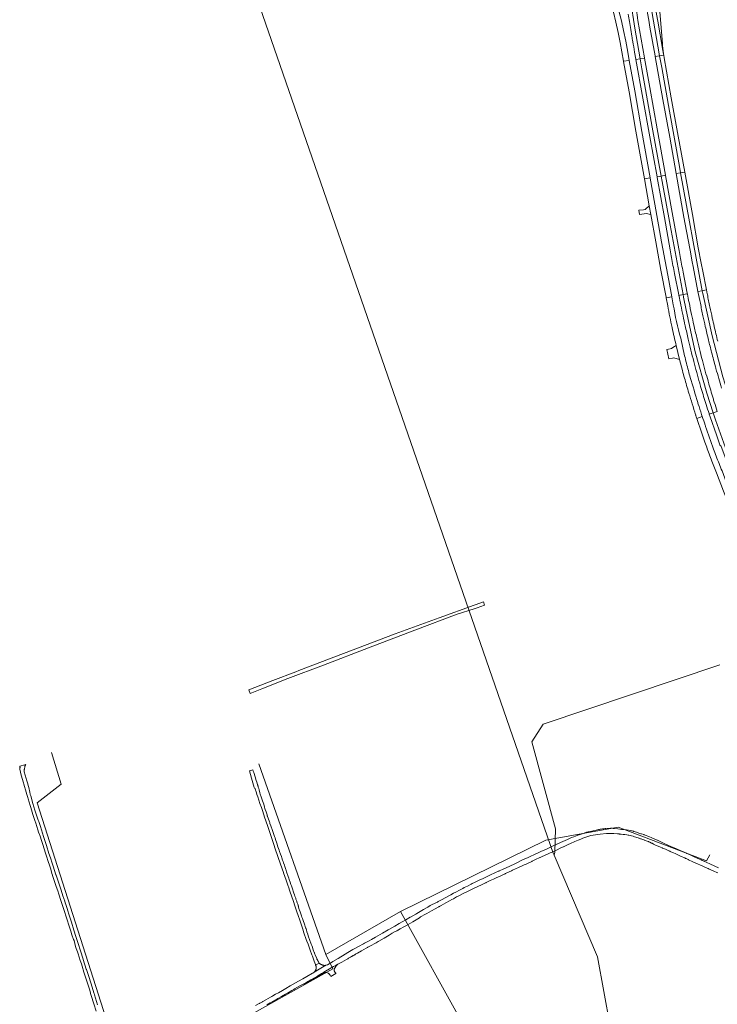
# Model space of a CAD drawing. Extents: x 148869 to 161638, y 453607 to 469810.
# Tile 616 of 656: x 153011 to 153596, y 467079 to 467904. Entities that reach past the tile are written whole.
import ezdxf
from ezdxf.lldxf.tags import DXFTag

# ---------------------------------------------------------------- set-up
doc = ezdxf.new("R2010")
doc.units = 0
for name, color, linetype, lineweight in [('B-OI-RI-DRUKLEIDING-G-niet meenemen', 190, 'RI-PERS', 18), ('B-OI-RI-PERSLEIDING-G-niet meenemen', 190, 'RI-PERS', 18), ('B-OI-RI-VACUUMLEIDING-G-niet meenemen', 190, 'RI-VACUUM', 18), ('B-RO-VH-VERHARDING_ASFALT-GV', 251, 'CONTINUOUS', 18), ('B-RO-VH-VERHARDING_BEDRIJFSVLOERPLAAT-GV', 251, 'CONTINUOUS', 18), ('B-RO-VH-VERHARDING_GESLOTEN-GV', 251, 'CONTINUOUS', 18), ('B-RO-VH-VERHARDING_GRASBETONSTEEN-GV', 251, 'CONTINUOUS', 18), ('B-RO-VH-VERHARDING_OPEN-GV', 251, 'CONTINUOUS', 18)]:
    doc.layers.add(name, color=color, linetype=linetype, lineweight=lineweight)
tags = doc.linetypes.add('RI-PERS', pattern='A,7,-2,["P",Standard,S=1.8,R=0,X=-0.5,Y=-0.9],-2,7,-2,[102,NLCS.SHX,S=1,R=180,X=0,Y=0],-2', length=22).pattern_tags.tags
tags[6] = DXFTag(74, 10)
tags = doc.linetypes.add('RI-VACUUM', pattern='A,7,-2,["V",Standard,S=1.8,R=0,X=-0.5,Y=-0.9],-2,7,-2,[102,NLCS.SHX,S=1,R=180,X=0,Y=0],-2', length=22).pattern_tags.tags
tags[6] = DXFTag(74, 10)

msp = doc.modelspace()

# ---------------------------------------------------------------- linework, layer by layer
at = {"layer": 'B-OI-RI-DRUKLEIDING-G-niet meenemen'}
for p, q in [((153037.8, 467289.78), (153045.92, 467263.22)), ((153267.95, 467120.72), (153211.73, 467280.22)), ((153045.92, 467263.22), (153025.84, 467247.56)), ((153025.84, 467247.56), (153101.33, 467011.88)), ((153452.16, 467216.31), (153512.92, 467227.22)), ((153512.92, 467227.22), (153586.81, 467199)), ((153330.33, 467156.56), (153452.16, 467216.31)), ((153586.81, 467199), (153589.75, 467204.22)), ((153267.95, 467120.72), (153330.33, 467156.56)), ((153330.33, 467156.56), (153404.05, 467024.34)), ((153273.56, 467108.5), (153267.95, 467120.72)), ((153198.31, 467066.28), (153273.56, 467108.5))]:
    msp.add_line(p, q, dxfattribs=at)
at = {"layer": 'B-OI-RI-PERSLEIDING-G-niet meenemen'}
for p, q in [((153201.7, 467945.6), (153458.48, 467205.39)), ((153598.1, 467363.4), (153449.9, 467313.6)), ((153449.9, 467313.6), (153440.4, 467298.8)), ((153440.4, 467298.8), (153460.3, 467225.92)), ((153460.3, 467225.92), (153459.68, 467206.31)), ((153458.48, 467205.39), (153459.19, 467203.81)), ((153459.68, 467206.31), (153459.19, 467203.81)), ((153459.19, 467203.81), (153495.4, 467118.5)), ((153495.4, 467118.5), (153550.2, 466824))]:
    msp.add_line(p, q, dxfattribs=at)
at = {"layer": 'B-OI-RI-VACUUMLEIDING-G-niet meenemen'}
for p, q in [((153452.16, 467216.31), (153512.92, 467227.22)), ((153512.92, 467227.22), (153586.81, 467199)), ((153330.33, 467156.56), (153452.16, 467216.31)), ((153586.81, 467199), (153589.75, 467204.22)), ((153267.95, 467120.72), (153330.33, 467156.56)), ((153330.33, 467156.56), (153404.05, 467024.34))]:
    msp.add_line(p, q, dxfattribs=at)
at = {"layer": 'B-RO-VH-VERHARDING_ASFALT-GV', "flags": 128}
for points in [[(153076.57, 467078.43), (153073.95, 467086.92), (153073.62, 467087.98), (153073.42, 467088.6), (153071.03, 467096.07), (153068.8, 467103.01), (153067.21, 467107.9), (153067.05, 467108.4), (153064.55, 467116.43), (153064.51, 467116.55), (153062.22, 467123.61), (153060.28, 467129.73), (153058.33, 467135.62), (153056.71, 467140.85), (153054.57, 467147.56), (153052.75, 467153.54), (153051.31, 467157.91), (153051.2, 467158.24), (153051.19, 467158.28), (153049.82, 467162.53), (153049.4, 467163.82), (153048.95, 467165.19), (153047.46, 467169.62), (153045.85, 467174.55), (153044.52, 467178.6), (153041.71, 467187.03), (153041.58, 467187.42), (153039.22, 467194.52), (153038.41, 467197.02), (153036.95, 467201.52), (153035.74, 467205.35), (153033.55, 467211.96), (153031.15, 467219.48), (153028.53, 467227.72), (153027.15, 467231.89), (153026.75, 467233.12), (153025.89, 467235.75), (153023.98, 467241.5), (153022.2, 467247.15), (153020.46, 467253.47), (153020.11, 467254.76), (153020.04, 467255.02), (153019.93, 467255.45), (153019.75, 467256.18), (153019.76, 467256.22), (153019.81, 467256.47), (153018.75, 467260.45), (153018.49, 467261.41), (153017.62, 467264.4), (153016.89, 467266.91), (153016.6, 467268), (153015.85, 467270.79), (153015.1, 467273.71), (153015.07, 467273.99), (153015.03, 467274.35), (153015.05, 467275.16), (153015.08, 467275.69), (153015.14, 467276), (153015.52, 467278.19), (153015.55, 467278.28), (153015.95, 467279.27), (153016.23, 467279.68), (153016.36, 467279.78), (153016.4, 467279.81), (153016.11, 467279.73), (153015.48, 467279.57), (153011.22, 467278.43), (153011.21, 467278.43), (153011.46, 467277.79), (153011.48, 467277.52), (153011.48, 467277.32), (153011.45, 467277.08), (153011.45, 467277.05), (153011.44, 467276.86), (153011.43, 467276.66), (153011.41, 467276.27), (153011.4, 467276.17), (153011.4, 467275.85), (153012.32, 467270.84), (153012.32, 467270.83), (153014.3, 467264.4), (153014.65, 467263.29), (153016.54, 467256.64), (153017.15, 467254.68), (153017.92, 467252.2), (153018.26, 467251.13), (153019.92, 467245.52), (153020.42, 467243.85), (153022.34, 467237.97), (153024, 467232.9), (153024.72, 467230.71), (153026.45, 467225.01), (153027.08, 467223.14), (153028.24, 467219.68), (153029.42, 467216.01), (153031.03, 467210.99), (153031.06, 467210.92), (153033.29, 467203.76), (153035.36, 467197.54), (153035.78, 467196.27), (153037.2, 467191.98), (153038.27, 467188.54), (153038.74, 467187), (153038.79, 467186.84), (153038.83, 467186.73), (153041.57, 467178.41), (153043.38, 467173.02), (153043.73, 467171.91), (153045.94, 467165.03), (153048.4, 467157.45), (153050.4, 467151.38), (153052.96, 467143.48), (153054.07, 467140.07), (153055.02, 467137.15), (153055.56, 467135.29), (153055.72, 467134.74), (153055.95, 467134), (153055.97, 467133.96), (153056.13, 467133.59), (153056.45, 467133.03), (153056.58, 467132.84), (153056.65, 467132.73), (153056.8, 467132.34), (153058.05, 467127.41), (153058.06, 467127.37), (153058.06, 467127.36), (153058.07, 467127.35), (153058.38, 467126.41), (153058.68, 467125.49), (153059.57, 467122.85), (153060.19, 467121.02), (153061.08, 467118.32), (153062.02, 467115.46), (153062.92, 467112.69), (153063.5, 467110.92), (153065, 467105.8), (153067.18, 467099.09), (153068.8, 467094.03), (153068.83, 467093.93), (153069.6, 467091.42), (153070.49, 467088.52), (153070.67, 467087.94), (153071.17, 467086.34), (153073.4, 467079.25), (153075.29, 467073.09)], [(153597.08, 467193.18), (153593.95, 467194.62), (153592.64, 467195.18), (153590.94, 467195.92), (153586.03, 467198.12), (153585.05, 467198.61), (153585.04, 467198.61), (153585.04, 467198.62), (153584.91, 467198.68), (153583.32, 467199.48), (153582.36, 467199.84), (153578.95, 467201.37), (153577.77, 467201.9), (153577.16, 467202.17), (153574.97, 467203.17), (153572.62, 467204.24), (153570.27, 467205.31), (153570.04, 467205.41), (153567.49, 467206.54), (153564.9, 467207.69), (153561.86, 467209.07), (153557.01, 467211.16), (153554.62, 467212.26), (153550.98, 467213.95), (153545.79, 467216.25), (153545.43, 467216.4), (153540.96, 467218.33), (153538.53, 467219.34), (153535.54, 467220.59), (153534.71, 467220.86), (153534.27, 467221.01), (153532.32, 467221.65), (153531.86, 467221.81), (153530.21, 467222.38), (153528.26, 467223.05), (153527.11, 467223.41), (153525.92, 467223.78), (153525.74, 467223.83), (153525.72, 467223.84), (153525.69, 467223.84), (153525.56, 467223.89), (153525.4, 467223.94), (153524.64, 467224.17), (153524.2, 467224.25), (153523.97, 467224.28), (153523.54, 467224.35), (153519.84, 467224.98), (153519.8, 467224.99), (153517.61, 467225.21), (153516.74, 467225.29), (153515.57, 467225.45), (153512.69, 467225.83), (153509.9, 467226.16), (153508.65, 467226.3), (153507.62, 467226.34), (153507.33, 467226.34), (153507.08, 467226.35), (153506.84, 467226.36), (153506.34, 467226.36), (153502.4, 467226.13), (153501.89, 467226.09), (153500.8, 467226), (153500.29, 467225.96), (153499.7, 467225.91), (153498.48, 467225.71), (153497.78, 467225.55), (153497.73, 467225.54), (153497.3, 467225.41), (153496.88, 467225.29), (153496.35, 467225.22), (153495.47, 467225.12), (153490.72, 467224), (153488.15, 467223.5), (153487.75, 467223.42), (153486.44, 467223.02), (153484.24, 467222.36), (153480.12, 467220.95), (153479.18, 467220.61), (153477.06, 467219.84), (153475.58, 467219.27), (153473.65, 467218.53), (153470.45, 467217.02), (153468.38, 467216.04), (153464.46, 467214.3), (153462.3, 467213.4), (153461.97, 467213.26), (153459.02, 467212.03), (153455.05, 467209.96), (153453.2, 467209.12), (153450.16, 467207.75), (153448.72, 467207.08), (153446.32, 467205.97), (153442.22, 467204.14), (153439.64, 467202.98), (153436.75, 467201.68), (153436.02, 467201.36), (153435.15, 467200.96), (153432.04, 467199.57), (153428.54, 467197.8), (153426.11, 467196.57), (153422.05, 467194.73), (153421.93, 467194.67), (153416.39, 467192.2), (153415.83, 467191.93), (153413.11, 467190.63), (153412.82, 467190.49), (153412.6, 467190.39), (153409.98, 467189.23), (153409.03, 467188.81), (153406.46, 467187.67), (153405.32, 467187.08), (153402.98, 467185.86), (153400.9, 467184.93), (153399.76, 467184.4), (153396.35, 467182.82), (153392.48, 467181.01), (153390.6, 467180.02), (153389.6, 467179.5), (153386.64, 467177.95), (153383.89, 467176.61), (153382.56, 467175.97), (153380.5, 467174.91), (153379.92, 467174.61), (153376.65, 467172.92), (153374.81, 467171.94), (153372.5, 467170.71), (153367.73, 467168.09), (153365.34, 467166.79), (153361.87, 467164.87), (153361.32, 467164.57), (153360.68, 467164.25), (153355.4, 467161.59), (153353.26, 467160.29), (153349.8, 467158.2), (153345.36, 467155.68), (153344.17, 467155.01), (153343.27, 467154.51), (153338.68, 467151.91), (153338.5, 467151.8), (153334.77, 467149.61), (153331.93, 467147.95), (153329.35, 467146.48), (153325.77, 467144.45), (153321.05, 467141.75), (153320, 467141.16), (153315.25, 467138.51), (153311.33, 467136.18), (153309.49, 467135.09), (153306.02, 467133.21), (153304.06, 467132.16), (153300.33, 467129.96), (153299.34, 467129.43), (153295.33, 467127.31), (153292.59, 467125.8), (153290.51, 467124.66), (153286.24, 467122.27), (153283.93, 467120.97), (153278.27, 467117.28), (153273.66, 467114.67), (153273.33, 467114.48), (153269.11, 467112.07), (153268.83, 467111.94), (153267.9, 467111.52), (153257.91, 467105.71), (153257.65, 467105.51), (153257.38, 467105.33), (153256.51, 467104.83), (153251.83, 467102.17), (153248.55, 467100.3), (153244.79, 467098.16), (153242.46, 467096.81), (153237.97, 467094.21), (153234.23, 467092), (153231.43, 467090.34), (153228.08, 467088.58), (153225.64, 467087.3), (153223.42, 467086), (153222.62, 467085.53), (153221.87, 467085.1), (153221.41, 467084.83), (153217.42, 467082.49), (153215.15, 467081.24), (153214.63, 467080.95), (153212.53, 467079.78), (153212.47, 467079.75), (153212.18, 467079.59), (153211.98, 467079.48), (153211.35, 467079.13), (153208.82, 467077.73)], [(153277.64, 467112.28), (153277.99, 467112.46), (153281.35, 467114.29), (153285.17, 467116.49), (153286.16, 467117.06), (153286.72, 467117.38), (153287.27, 467117.7), (153287.41, 467117.78), (153287.44, 467117.79), (153287.85, 467118.03), (153288.07, 467118.16), (153288.17, 467118.21), (153288.23, 467118.25), (153288.75, 467118.55), (153289.08, 467118.74), (153289.19, 467118.8), (153289.48, 467118.97), (153289.97, 467119.25), (153290.25, 467119.41), (153290.4, 467119.5), (153290.67, 467119.65), (153291, 467119.84), (153291.46, 467120.1), (153291.98, 467120.41), (153292.01, 467120.42), (153292.04, 467120.44), (153292.33, 467120.61), (153292.64, 467120.78), (153292.87, 467120.92), (153293, 467120.99), (153293.07, 467121.03), (153293.08, 467121.04), (153293.52, 467121.29), (153294.37, 467121.78), (153297.7, 467123.69), (153301.73, 467125.94), (153302.16, 467126.18), (153302.67, 467126.47), (153302.85, 467126.56), (153302.98, 467126.64), (153303.55, 467126.96), (153305.21, 467127.89), (153305.71, 467128.16), (153305.82, 467128.22), (153308.86, 467129.92), (153309.88, 467130.49), (153311.68, 467131.51), (153312.29, 467131.86), (153316.59, 467134.29), (153321.02, 467136.92), (153323.5, 467138.33), (153325.99, 467139.75), (153326.67, 467140.14), (153327.23, 467140.46), (153328.08, 467140.94), (153328.31, 467141.07), (153328.65, 467141.27), (153330.23, 467142.16), (153333.1, 467143.79), (153334.81, 467144.75), (153340.61, 467147.99), (153346.24, 467151.42), (153347.29, 467152.06), (153351.44, 467154.34), (153352.41, 467154.87), (153356.5, 467157.12), (153359.38, 467158.73), (153361.9, 467160.14), (153362.4, 467160.42), (153362.86, 467160.68), (153363.17, 467160.85), (153363.25, 467160.9), (153363.36, 467160.96), (153363.98, 467161.31), (153364.46, 467161.57), (153368.43, 467163.79), (153371.5, 467165.49), (153373.53, 467166.61), (153374.87, 467167.36), (153377.46, 467168.79), (153379.31, 467169.76), (153382.94, 467171.66), (153386, 467173.15), (153387.25, 467173.76), (153388.71, 467174.47), (153392.15, 467176.14), (153398.33, 467179.08), (153401.72, 467180.69), (153401.89, 467180.77), (153402.07, 467180.85), (153402.17, 467180.9), (153402.2, 467180.91), (153402.79, 467181.19), (153405.62, 467182.53), (153408.35, 467183.78), (153409.44, 467184.28), (153411.12, 467185.05), (153413.33, 467186.07), (153417.26, 467187.9), (153417.5, 467188.01), (153418.05, 467188.26), (153418.15, 467188.31), (153418.29, 467188.37), (153418.38, 467188.42), (153418.96, 467188.68), (153423.51, 467190.8), (153424.31, 467191.17), (153429.29, 467193.4), (153432.5, 467194.88), (153433.53, 467195.36), (153434.19, 467195.66), (153434.87, 467195.98), (153435.69, 467196.35), (153437.5, 467197.19), (153440.5, 467198.63), (153440.9, 467198.82), (153443.6, 467200.12), (153447.09, 467201.76), (153447.45, 467201.92), (153449.8, 467203.02), (153450.57, 467203.36), (153454.82, 467205.23), (153455.26, 467205.43), (153455.29, 467205.44), (153455.79, 467205.66), (153458.79, 467206.96), (153461.18, 467208.11), (153464.83, 467209.86), (153466.68, 467210.71), (153467.08, 467210.89), (153470.49, 467212.46), (153473.44, 467213.79), (153475.86, 467214.88), (153476.51, 467215.16), (153479.19, 467216.28), (153481.48, 467217.3), (153483.3, 467218.1), (153486.68, 467219.21), (153489.89, 467220.26), (153493.89, 467220.95), (153495.11, 467221.15), (153495.28, 467221.18), (153497.85, 467221.54), (153502.97, 467221.92), (153504.16, 467221.94), (153505.44, 467221.96), (153507.3, 467221.97), (153509.34, 467221.99), (153512.23, 467221.7), (153512.87, 467221.63), (153513.33, 467221.59), (153513.56, 467221.56), (153513.83, 467221.53), (153515.35, 467221.38), (153516.92, 467221.22), (153518.3, 467221.08), (153520.23, 467220.82), (153521.12, 467220.7), (153521.87, 467220.53), (153523.89, 467220.1), (153525.48, 467219.61), (153526.6, 467219.27), (153529.53, 467218.28), (153530.05, 467218.11), (153530.48, 467217.96), (153530.88, 467217.83), (153530.95, 467217.8), (153531.47, 467217.63), (153532.21, 467217.38), (153532.71, 467217.21), (153533.35, 467216.99), (153534.26, 467216.68), (153534.6, 467216.57), (153534.67, 467216.54), (153534.78, 467216.5), (153535.04, 467216.42), (153537.27, 467215.66), (153538.34, 467215.15), (153538.65, 467215), (153539.31, 467214.68), (153540.73, 467214), (153541.28, 467213.74), (153542.54, 467213.14), (153544.21, 467212.33), (153547.85, 467210.74), (153548.25, 467210.57), (153549.64, 467209.96), (153550.02, 467209.79), (153552.51, 467208.71), (153555.31, 467207.44), (153555.56, 467207.33), (153556.1, 467207.09), (153556.57, 467206.88), (153557.06, 467206.66), (153558.7, 467205.92), (153561.15, 467204.81), (153565.64, 467202.84), (153568.64, 467201.46), (153569.36, 467201.13), (153569.83, 467200.91), (153571.61, 467200.1), (153571.94, 467199.95), (153575.51, 467198.31), (153580.01, 467196.26), (153581.36, 467195.64), (153584.41, 467194.26), (153586.16, 467193.48), (153588.24, 467192.56), (153588.62, 467192.39), (153589.08, 467192.18), (153589.5, 467192), (153590, 467191.77), (153593.08, 467190.4), (153595.59, 467189.29), (153596.38, 467188.93)], [(153218.32, 467078.39), (153221.15, 467079.99), (153222.42, 467080.7), (153225.91, 467082.67), (153226.86, 467083.21), (153227.64, 467083.65), (153230.55, 467085.29), (153233.96, 467087.29), (153235.72, 467088.31), (153239.2, 467090.29), (153239.92, 467090.7), (153240.95, 467091.29), (153241.68, 467091.7), (153246.16, 467094.25), (153248.77, 467095.71), (153249.29, 467096), (153251.21, 467097.06), (153252, 467097.5), (153252.81, 467097.95), (153253.73, 467098.47), (153255.19, 467099.28), (153258.4, 467101.06), (153260.89, 467102.57), (153261.91, 467103.18), (153262.08, 467103.29), (153262.24, 467103.38), (153264.24, 467104.59), (153265.82, 467105.55), (153265.97, 467105.63), (153265.99, 467105.64), (153266.05, 467105.68), (153266.11, 467105.72), (153266.12, 467105.72), (153266.36, 467105.87), (153266.41, 467105.9), (153266.42, 467105.91), (153266.71, 467106.08), (153266.73, 467106.09), (153267.01, 467106.26), (153267.04, 467106.28), (153267.57, 467106.6), (153267.63, 467106.64), (153270.85, 467108.58), (153274.35, 467110.49), (153276.12, 467111.45), (153276.16, 467111.47), (153277.35, 467112.12), (153277.64, 467112.28)]]:
    msp.add_lwpolyline(points, dxfattribs=at)
for points in [[(153237.9, 467181.21), (153237.12, 467183.47), (153236.71, 467184.66), (153236.29, 467185.86), (153234.94, 467189.79), (153234.54, 467190.96), (153234.48, 467191.14), (153234.21, 467191.94), (153233.41, 467194.29), (153233.06, 467195.31), (153232.39, 467197.3), (153231.98, 467198.52), (153231.6, 467199.67), (153230.94, 467201.68), (153230.56, 467202.84), (153229.95, 467204.55), (153229.07, 467206.99), (153228.67, 467208.1), (153227.64, 467210.89), (153226.66, 467213.84), (153225.67, 467216.82), (153225.23, 467218.21), (153224.85, 467219.38), (153224.85, 467219.39), (153223.7, 467222.94), (153223.15, 467224.5), (153221.77, 467228.41), (153221.01, 467230.47), (153220.75, 467231.18), (153220.55, 467231.73), (153219.45, 467234.74), (153219, 467236.15), (153218.85, 467236.59), (153218.76, 467236.87), (153218.54, 467237.54), (153217.72, 467240.08), (153217.09, 467242.09), (153216.79, 467243.04), (153216.5, 467243.95), (153215.72, 467246.42), (153215.21, 467247.9), (153214.71, 467249.34), (153213.54, 467252.75), (153212.89, 467254.95), (153212.53, 467256.16), (153211.8, 467258.65), (153211.55, 467259.63), (153211.24, 467260.84), (153211.04, 467261.63), (153210.95, 467261.99), (153210.85, 467262.19), (153210.73, 467262.45), (153210.73, 467262.46), (153210.72, 467262.48), (153210.69, 467262.56), (153210.62, 467262.76), (153210.54, 467262.96), (153210.09, 467264.87), (153209.54, 467266.51), (153208.59, 467269.36), (153207.39, 467273.01), (153207.01, 467274.18), (153206.71, 467275.22), (153203.71, 467274.39), (153205.47, 467268.45), (153207.79, 467260.63), (153208.13, 467259.93), (153208.45, 467259.57), (153208.89, 467258.26), (153209.04, 467257.82), (153209.62, 467256.12), (153210.12, 467254.65), (153210.78, 467252.69), (153212.6, 467247.09), (153213.8, 467243.73), (153214.44, 467241.97), (153214.97, 467240.4), (153216.53, 467235.77), (153218.87, 467228.57), (153220.23, 467224.62), (153220.86, 467222.79), (153222.86, 467216.98), (153222.86, 467216.96), (153224.19, 467212.83), (153225.4, 467209.09), (153227.69, 467202.58), (153229.85, 467196.18), (153232.24, 467189.3), (153232.27, 467189.23), (153232.27, 467189.21), (153232.3, 467189.12), (153234.47, 467182.85), (153236.26, 467177.73), (153236.46, 467177.15), (153237.64, 467173.67), (153239.25, 467168.95), (153240.35, 467165.7), (153242.02, 467160.66), (153242.89, 467158.12), (153243.77, 467155.52), (153244.22, 467154.21), (153246.23, 467148.45), (153247.41, 467145.17), (153248.02, 467143.5), (153248.54, 467141.83), (153249.5, 467138.7), (153251.44, 467133.15), (153251.45, 467133.12), (153251.95, 467131.67), (153252.9, 467129.17), (153254.79, 467124.33), (153256.21, 467120.26), (153256.61, 467119.16), (153258.07, 467115.14), (153259.05, 467112.34), (153259.14, 467112.08), (153259.29, 467111.65), (153262.37, 467113.34), (153262.31, 467113.39), (153262.07, 467113.65), (153261.84, 467113.93), (153261.59, 467114.38), (153261.4, 467114.72), (153261.28, 467114.94), (153260.98, 467115.51), (153260.58, 467116.32), (153260.41, 467116.69), (153260.21, 467117.14), (153258.9, 467120.45), (153258.71, 467120.93), (153258.36, 467121.83), (153258.19, 467122.24), (153258.17, 467122.31), (153258.14, 467122.38), (153257.3, 467124.5), (153257.05, 467125.2), (153256.54, 467126.65), (153256.02, 467128.14), (153255.61, 467129.28), (153255.61, 467129.28), (153254.23, 467133.2), (153253.42, 467135.53), (153253.15, 467136.34), (153253.14, 467136.34), (153252.7, 467137.62), (153251.99, 467139.68), (153251.49, 467141.21), (153251.24, 467141.98), (153251.1, 467142.4), (153251.03, 467142.61), (153250.59, 467143.97), (153250.17, 467145.15), (153249.83, 467146.1), (153248.77, 467149.05), (153248.19, 467150.78), (153247.84, 467151.8), (153247.43, 467153.03), (153246.86, 467154.69), (153246.28, 467156.37), (153245.77, 467157.83), (153245.57, 467158.41), (153245.3, 467159.19), (153244.83, 467160.53), (153244.83, 467160.58), (153244.83, 467160.74), (153244.83, 467160.88), (153244.82, 467161.07), (153244.72, 467161.45), (153244.6, 467161.79), (153244.3, 467162.68), (153243.92, 467163.82), (153243.64, 467164.62), (153243.5, 467165.03), (153243.42, 467165.24), (153243.02, 467166.38), (153242.81, 467166.98), (153242.57, 467167.66), (153242.32, 467168.39), (153241.92, 467169.51), (153241.55, 467170.56), (153241.5, 467170.72), (153241.1, 467171.87), (153240.76, 467172.85), (153240.45, 467173.74), (153240.13, 467174.67), (153239.49, 467176.53), (153238.93, 467178.2), (153238.57, 467179.24)], [(153257.91, 467105.71), (153267.9, 467111.52), (153267.54, 467111.47), (153267.47, 467111.47), (153267.18, 467111.45), (153266.82, 467111.44), (153266.68, 467111.45), (153266.46, 467111.46), (153266.1, 467111.5), (153265.75, 467111.55), (153265.64, 467111.58), (153265.4, 467111.63), (153265.11, 467111.71), (153265.05, 467111.72), (153264.97, 467111.75), (153264.71, 467111.84), (153264.38, 467111.97), (153264.05, 467112.12), (153263.73, 467112.29), (153263.53, 467112.42), (153263.42, 467112.48), (153263.32, 467112.55), (153263.12, 467112.69), (153262.88, 467112.88), (153262.84, 467112.9), (153262.57, 467113.14), (153262.37, 467113.34), (153259.29, 467111.65), (153259.41, 467111.3), (153259.48, 467111.08), (153259.51, 467111), (153259.6, 467110.68), (153259.66, 467110.36), (153259.67, 467110.3), (153259.68, 467110.2), (153259.69, 467110.13), (153259.7, 467110.04), (153259.72, 467109.72), (153259.72, 467109.39), (153259.7, 467109.07), (153259.66, 467108.74), (153259.6, 467108.42), (153259.51, 467108.11), (153259.41, 467107.8), (153259.28, 467107.5), (153259.14, 467107.21), (153259.14, 467107.2), (153258.98, 467106.93), (153258.8, 467106.66), (153258.6, 467106.4), (153258.39, 467106.16), (153258.38, 467106.15), (153258.15, 467105.92)], [(153274.94, 467108.22), (153276.52, 467111.01), (153277.44, 467112.05), (153277.64, 467112.28), (153277.35, 467112.12), (153276.16, 467111.47), (153276.12, 467111.45), (153274.35, 467110.49), (153270.85, 467108.58), (153267.63, 467106.64), (153267.57, 467106.6), (153267.04, 467106.28), (153267.01, 467106.26), (153266.73, 467106.09), (153266.71, 467106.08), (153266.42, 467105.91), (153266.41, 467105.9), (153266.36, 467105.87), (153266.12, 467105.72), (153266.11, 467105.72), (153266.05, 467105.68), (153265.99, 467105.64), (153265.97, 467105.63), (153265.82, 467105.55), (153264.24, 467104.59), (153265.03, 467104.48), (153266.08, 467105.12), (153266.83, 467105.4), (153267.64, 467105.53), (153268.34, 467105.49), (153269.07, 467105.34), (153269.66, 467105.07), (153269.73, 467105.02), (153269.92, 467104.9), (153270.16, 467104.71), (153270.39, 467104.51), (153270.47, 467104.42), (153270.61, 467104.29), (153270.81, 467104.05), (153270.83, 467104.02), (153270.9, 467103.93), (153270.99, 467103.81), (153271.12, 467103.62), (153271.16, 467103.55), (153271.35, 467103.21), (153271.89, 467102.24), (153276.31, 467104.77), (153276.16, 467105.01), (153276.11, 467105.08), (153275.85, 467105.34), (153275.64, 467105.59), (153275.39, 467105.88), (153275.24, 467106.14), (153275.19, 467106.22), (153275, 467106.52), (153274.95, 467106.6), (153274.85, 467106.86), (153274.76, 467107.22), (153274.74, 467107.46), (153274.77, 467107.69), (153274.78, 467107.82), (153274.82, 467108.04)]]:
    msp.add_lwpolyline(points, close=True, dxfattribs=at)
at = {"layer": 'B-RO-VH-VERHARDING_BEDRIJFSVLOERPLAAT-GV', "flags": 128}
msp.add_lwpolyline([(153214.16, 467343.09), (153235.92, 467351.81), (153265.73, 467363.1), (153303.65, 467377.68), (153342.53, 467392.47), (153377.86, 467405.71), (153392.24, 467410.29), (153394.71, 467411.08), (153400.95, 467413.28), (153399.98, 467416.03), (153392.94, 467413.55), (153392.02, 467413.22), (153362.93, 467402.76), (153325.9, 467389.24), (153282.51, 467372.68), (153245.19, 467358.43), (153242.54, 467357.41), (153223.49, 467350.1), (153203.2, 467342.31), (153204.51, 467339.22)], close=True, dxfattribs=at)
at = {"layer": 'B-RO-VH-VERHARDING_GESLOTEN-GV', "flags": 128}
for points in [[(153526.67, 467876.65), (153527.73, 467870.75), (153527.75, 467870.62), (153531.26, 467871.17), (153526.86, 467896.66), (153523.27, 467920.53), (153520.58, 467943.6), (153519.48, 467956.88), (153518.77, 467972.11), (153515.21, 467971.91), (153515.31, 467970.04), (153515.72, 467958.24)], [(153522.25, 467972.31), (153518.77, 467972.11), (153519.48, 467956.88), (153520.58, 467943.6), (153523.27, 467920.53), (153526.86, 467896.66), (153531.26, 467871.17), (153534.89, 467871.73), (153534.83, 467872.02), (153529.45, 467903.13), (153529.06, 467905.48), (153528.68, 467907.85), (153526.62, 467921.68), (153525.94, 467926.5), (153525.67, 467928.69), (153524.8, 467936.82), (153524.08, 467944.04)], [(153532.31, 467944.91), (153532.59, 467942.59), (153533.86, 467932.77), (153534.33, 467929.44), (153536.4, 467915.98), (153537.48, 467909.26), (153538.48, 467903.36), (153539.5, 467897.46), (153543.75, 467873.6), (153543.84, 467873.11), (153547.57, 467873.69), (153540.95, 467910.65), (153537.46, 467933.69), (153535.86, 467945.71), (153534.78, 467956.78), (153533.49, 467972.93), (153530.03, 467972.74)], [(153537.17, 467973.67), (153537.21, 467973.14), (153538.03, 467963.27), (153539.03, 467950), (153540.39, 467938.61), (153540.73, 467935.89), (153541.11, 467933.17), (153541.76, 467928.68), (153542.45, 467924.19), (153544.06, 467914.16), (153545.01, 467908.35), (153545.98, 467902.55), (153550.37, 467878.03), (153550.93, 467874.88), (153551.04, 467874.22)], [(153504.18, 467929.32), (153504.55, 467927.95), (153506.18, 467920.49), (153508.98, 467910.16), (153511.01, 467901.73), (153512.8, 467893.25), (153514.51, 467884.78), (153517.36, 467869.02), (153522.16, 467869.76), (153520.91, 467876.73), (153519.22, 467885.74), (153517.45, 467894.75), (153515.71, 467902.87), (153512.65, 467914.27), (153510.66, 467922.8)], [(153549.92, 467883.68), (153547.86, 467910.66), (153547.36, 467915.67)], [(153522.26, 467902.29), (153523.38, 467895.61), (153524.31, 467890.1)], [(153563.72, 467672.85), (153567.22, 467673.54), (153556.57, 467731.71), (153549.83, 467768.22), (153548.97, 467772.86), (153545.44, 467772.27), (153545.56, 467771.6), (153551.56, 467738.14), (153556.46, 467710.97)], [(153563.59, 467711.96), (153558.14, 467742.41), (153552.56, 467773.25), (153552.53, 467773.45), (153548.97, 467772.86), (153549.83, 467768.22), (153556.57, 467731.71), (153567.22, 467673.54), (153570.81, 467674.26), (153570.73, 467674.64), (153567.29, 467692.31)], [(153560.09, 467691.25), (153563.61, 467673.36), (153563.71, 467672.87)], [(153587.62, 467673.51), (153587.48, 467674.17), (153586.83, 467677.44), (153586.68, 467677.41), (153583.34, 467676.75), (153583.77, 467674.45), (153591.61, 467638.9), (153600.58, 467604.52), (153608.29, 467579.92), (153611.41, 467580.99), (153611.56, 467581.04)], [(153559.09, 467665.05), (153557.81, 467671.67), (153553.09, 467670.73), (153554.36, 467664.06)], [(153589.07, 467573.8), (153589.21, 467573.38), (153592.55, 467574.52), (153587.27, 467590.96), (153577.46, 467625.67), (153569.74, 467660.38), (153567.62, 467671.34), (153567.22, 467673.54), (153563.72, 467672.85)], [(153570.89, 467673.85), (153570.81, 467674.24), (153570.81, 467674.26), (153567.22, 467673.54), (153567.62, 467671.34), (153569.74, 467660.38), (153577.46, 467625.67), (153587.27, 467590.96), (153592.55, 467574.52), (153595.96, 467575.69)], [(153604.55, 467579.28), (153604.75, 467578.7), (153608.29, 467579.92), (153600.58, 467604.52), (153591.61, 467638.9), (153583.77, 467674.45), (153583.34, 467676.75), (153579.73, 467676.03)], [(153568.52, 467622.34), (153565.35, 467636.91)], [(153561.5, 467630.76), (153564.32, 467619.16), (153566.71, 467609.79)], [(153578.34, 467571), (153578.75, 467569.79), (153583.34, 467571.36), (153582.74, 467573.17)], [(153583.34, 467571.36), (153578.75, 467569.79)], [(153595.96, 467575.69), (153592.55, 467574.52), (153594.5, 467568.46), (153606.96, 467533.43), (153624.54, 467489.1), (153628.24, 467479.98), (153631.64, 467481.34), (153615.23, 467522.69)], [(153591.92, 467532.61), (153595.36, 467524.06), (153601.22, 467508.87), (153607.33, 467493.42), (153607.8, 467492.25), (153610.55, 467485.36), (153614.83, 467474.63), (153619.36, 467476.44), (153605.7, 467510.44), (153599.89, 467525.75)]]:
    msp.add_lwpolyline(points, dxfattribs=at)
for points in [[(153551.04, 467874.22), (153550.93, 467874.88), (153550.37, 467878.03), (153545.98, 467902.55), (153545.01, 467908.35), (153544.06, 467914.16), (153542.45, 467924.19), (153541.76, 467928.68), (153541.11, 467933.17), (153540.73, 467935.89), (153540.39, 467938.61), (153539.03, 467950), (153538.03, 467963.27), (153537.21, 467973.14), (153533.49, 467972.93), (153534.78, 467956.78), (153535.86, 467945.71), (153537.46, 467933.69), (153540.95, 467910.65), (153547.57, 467873.69), (153550.89, 467874.2)], [(153522.16, 467869.76), (153517.36, 467869.02), (153517.38, 467868.91), (153521.99, 467843.53), (153527.78, 467810.48), (153533.3, 467779.76), (153534.94, 467770.53), (153539.69, 467771.31), (153532.77, 467810.12), (153526.76, 467844.14)], [(153527.75, 467870.62), (153539.41, 467805.66), (153545.44, 467772.27), (153548.97, 467772.86), (153541.36, 467813.84), (153532.72, 467862.7), (153531.26, 467871.17)], [(153552.53, 467773.45), (153545.58, 467812.41), (153539.33, 467846.95), (153534.89, 467871.73), (153531.26, 467871.17), (153532.72, 467862.7), (153541.36, 467813.84), (153548.97, 467772.86)], [(153543.84, 467873.11), (153550.36, 467836.93), (153556.04, 467805.55), (153561.52, 467774.94), (153565.14, 467775.54), (153564.17, 467780.78), (153555.84, 467827.2), (153549.34, 467863.78), (153547.57, 467873.69)], [(153568.63, 467776.12), (153563.19, 467806.13), (153557.4, 467838.3), (153551.42, 467871.76), (153551.04, 467874.22), (153550.89, 467874.2), (153547.57, 467873.69), (153549.34, 467863.78), (153555.84, 467827.2), (153564.17, 467780.78), (153565.14, 467775.54), (153568.48, 467776.1)], [(153586.83, 467677.44), (153583.71, 467693.16), (153582.44, 467699.73), (153580.04, 467712.78), (153575.02, 467740.58), (153568.63, 467776.12), (153568.48, 467776.1), (153565.14, 467775.54), (153583.34, 467676.75), (153586.68, 467677.41)], [(153538.96, 467747.96), (153540.3, 467740.53), (153544.42, 467717.84), (153548.68, 467693.9), (153552.95, 467671.46), (153553.09, 467670.73), (153557.81, 467671.67), (153555.18, 467685.26), (153553.23, 467695.74), (153549.31, 467717.85), (153543.58, 467749.39), (153539.75, 467770.96), (153539.69, 467771.31), (153534.94, 467770.53)], [(153561.52, 467774.94), (153561.54, 467774.86), (153568, 467738.37), (153570.22, 467726.57), (153573.07, 467710.78), (153574.83, 467700.95), (153575.58, 467696.99), (153579.69, 467676.24), (153579.7, 467676.18), (153579.73, 467676.03), (153583.34, 467676.75), (153565.14, 467775.54)], [(153598.27, 467546.86), (153598.77, 467547.03), (153606.96, 467525.21), (153614.06, 467506.87), (153625.02, 467479.39), (153625.26, 467478.79), (153628.24, 467479.98), (153624.54, 467489.1), (153606.96, 467533.43), (153594.5, 467568.46), (153592.55, 467574.52), (153589.21, 467573.38), (153589.95, 467571.08), (153595.21, 467555.92)]]:
    msp.add_lwpolyline(points, close=True, dxfattribs=at)
at = {"layer": 'B-RO-VH-VERHARDING_GESLOTEN-GV'}
for points in [[(153521.29, 467908.35, 0.00378), (153522.26, 467902.29)], [(153524.31, 467890.1, 0.001489), (153525.11, 467885.42)], [(153525.11, 467885.42, 0.000793), (153526.67, 467876.65)], [(153550.21, 467880.67, -0.004602), (153549.92, 467883.68)], [(153550.56, 467877.66, -0.00496), (153550.21, 467880.67)], [(153551.04, 467874.22, -0.00644), (153550.56, 467877.66)], [(153556.46, 467710.97, 0.001697), (153558.81, 467697.99)], [(153566, 467699.03, -0.000864), (153563.59, 467711.96)], [(153558.81, 467697.99, 0.00323), (153560.09, 467691.25)], [(153567.29, 467692.31, -0.001634), (153566, 467699.03)], [(153563.71, 467672.87, 0.050595), (153563.72, 467672.85)], [(153563.72, 467672.85, 0.001217), (153565.4, 467664.54)], [(153572.27, 467666.98, -0.001622), (153570.89, 467673.85)], [(153579.73, 467676.03, 0.001185), (153581.74, 467666.19)], [(153589.75, 467663.15, -0.001724), (153587.62, 467673.51)], [(153554.36, 467664.06, 0.006648), (153558.05, 467645.88)], [(153565.35, 467636.91, -0.032023), (153559.09, 467665.05)], [(153565.4, 467664.54, 0.000996), (153567.24, 467655.67)], [(153574.4, 467656.77, -0.001072), (153572.27, 467666.98)], [(153581.74, 467666.19, 0.001153), (153583.94, 467655.7)], [(153591.73, 467653.88, -0.001843), (153589.75, 467663.15)], [(153567.24, 467655.67, 0.003404), (153569.03, 467647.45)], [(153576.29, 467648.07, -0.003242), (153574.4, 467656.77)], [(153583.94, 467655.7, 0.003813), (153585.91, 467646.76)], [(153593.31, 467646.87, -0.004011), (153591.73, 467653.88)], [(153558.05, 467645.88, 0.005555), (153561.5, 467630.76)], [(153569.03, 467647.45, 0.002406), (153571.62, 467636.16)], [(153578.71, 467637.49, -0.002657), (153576.29, 467648.07)], [(153585.91, 467646.76, 0.00302), (153588.58, 467635.42)], [(153596.27, 467634.46, -0.002245), (153593.31, 467646.87)], [(153571.62, 467636.16, 0.003211), (153573.81, 467627.05)], [(153580.97, 467628.16, -0.003438), (153578.71, 467637.49)], [(153583.47, 467618.38, -0.003146), (153580.97, 467628.16)], [(153588.58, 467635.42, 0.004277), (153591.15, 467625.14)], [(153571.69, 467609.82, -0.003755), (153568.52, 467622.34)], [(153573.81, 467627.05, 0.002918), (153576.24, 467617.47)], [(153591.15, 467625.14, 0.003499), (153594.5, 467612.61)], [(153576.24, 467617.47, 0.002951), (153578.67, 467608.33)], [(153585.91, 467609.28, -0.002318), (153583.47, 467618.38)], [(153594.5, 467612.61, 0.00323), (153594.82, 467611.47)], [(153594.82, 467611.47, 0.00017), (153599.49, 467595.18)], [(153566.71, 467609.79, 0.00242), (153570.23, 467597.34)], [(153573.3, 467604.04, -0.00817), (153571.69, 467609.82)], [(153579.56, 467583.03, -0.000288), (153573.3, 467604.04)], [(153578.67, 467608.33, 0.002862), (153581.22, 467599.18)], [(153588.18, 467601.12, -0.002723), (153585.91, 467609.28)], [(153570.23, 467597.34, 0.004595), (153572.12, 467591)], [(153581.22, 467599.18, 0.003158), (153581.5, 467598.22)], [(153581.5, 467598.22, 0.000178), (153585.48, 467584.81)], [(153588.43, 467600.25, -0.002425), (153588.18, 467601.12)], [(153592.4, 467586.79, -0.000205), (153588.43, 467600.25)], [(153572.12, 467591, 0.00015), (153577.76, 467572.79)], [(153593.41, 467583.51, -0.005531), (153592.4, 467586.79)], [(153579.94, 467581.8, -0.004686), (153579.56, 467583.03)], [(153582.74, 467573.17, -0.002125), (153579.94, 467581.8)], [(153585.48, 467584.81, 0.00635), (153586.54, 467581.39)], [(153586.54, 467581.39, 0.003044), (153589.07, 467573.8)], [(153595.96, 467575.69, -0.002979), (153593.41, 467583.51)], [(153577.76, 467572.79, 0.002271), (153578.01, 467571.99)], [(153578.01, 467571.99, 0.003936), (153578.34, 467571)], [(153585.74, 467564.2, -0.001728), (153583.34, 467571.36)], [(153578.75, 467569.79, 0.000162), (153585.61, 467549.82)], [(153586.13, 467563.07, -0.002374), (153585.74, 467564.2)], [(153592.78, 467544.13, -0.000158), (153586.13, 467563.07)], [(153585.61, 467549.82, 0.00502), (153587.53, 467544.41)], [(153587.53, 467544.41, 0.002389), (153591.92, 467532.61)], [(153595.02, 467538.04, -0.00775), (153592.78, 467544.13)], [(153599.89, 467525.75, -0.003905), (153595.02, 467538.04)]]:
    msp.add_lwpolyline(points, format="xyb", dxfattribs=at)
at = {"layer": 'B-RO-VH-VERHARDING_GRASBETONSTEEN-GV', "flags": 128}
msp.add_lwpolyline([(153265.03, 467104.48), (153264.24, 467104.59), (153262.24, 467103.38), (153262.08, 467103.29), (153261.91, 467103.18), (153260.89, 467102.57), (153258.4, 467101.06), (153255.19, 467099.28), (153253.73, 467098.47), (153252.81, 467097.95), (153252, 467097.5), (153251.21, 467097.06), (153249.29, 467096), (153249.53, 467095.56), (153251.45, 467096.63), (153252.25, 467097.07), (153253.06, 467097.52), (153253.97, 467098.03), (153255.44, 467098.84), (153258.65, 467100.63), (153261.15, 467102.14), (153262.17, 467102.75), (153262.34, 467102.86), (153262.5, 467102.95)], close=True, dxfattribs=at)
at = {"layer": 'B-RO-VH-VERHARDING_OPEN-GV', "flags": 128}
for points in [[(153538.96, 467747.96), (153535.56, 467744.8), (153533.97, 467744.66), (153530.31, 467744.34), (153530.85, 467740.5), (153534.58, 467741.18), (153536.25, 467741.49), (153540.3, 467740.53)], [(153564.32, 467619.16), (153561.5, 467630.76), (153558.78, 467629.07), (153557.69, 467628.4), (153556.37, 467628.04), (153553.56, 467627.46), (153555.24, 467619.69), (153558.36, 467620.18), (153559.63, 467620.43)]]:
    msp.add_lwpolyline(points, close=True, dxfattribs=at)

doc.saveas('drawing.dxf')
